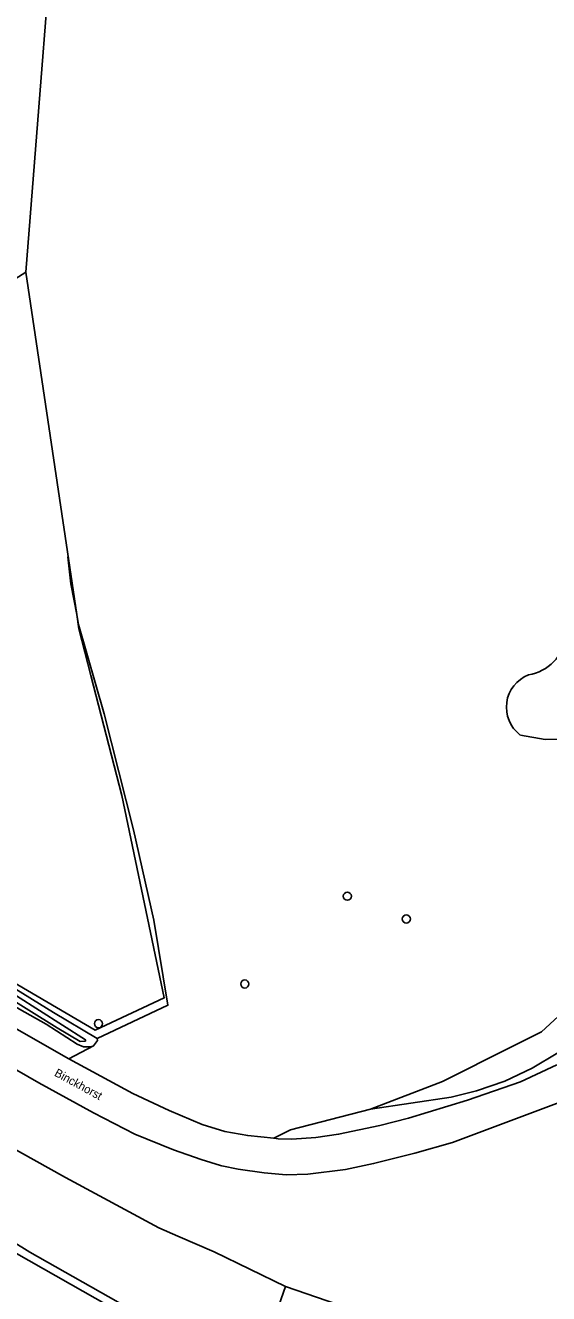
# Model space of a CAD drawing. Extents: x 157648 to 158502, y 379212 to 380938.
# Drawn here: x 158259.7 to 158322.6, y 379675.8 to 379828.1 of the extents above; entities that cross this region are included whole.
import ezdxf

# ---------------------------------------------------------------- set-up
doc = ezdxf.new("R2010")
doc.units = 0
for name, color, linetype in [('IMGEO_Berm_groen', 7, 'Continuous'), ('IMGEO_Boom', 7, 'Continuous'), ('IMGEO_Grasland_agrarisch', 7, 'Continuous'), ('IMGEO_Grasland_overig', 7, 'Continuous'), ('IMGEO_Groenvoorziening', 7, 'Continuous'), ('IMGEO_Hek', 7, 'Continuous'), ('IMGEO_Loofbos', 7, 'Continuous'), ('IMGEO_Muur', 7, 'Continuous'), ('IMGEO_Openbare_ruimte_label', 7, 'Continuous'), ('IMGEO_Rijbaan_lokaal_gesloten', 7, 'Continuous'), ('IMGEO_Waterloop', 7, 'Continuous')]:
    doc.layers.add(name, color=color, linetype=linetype)

msp = doc.modelspace()

# ---------------------------------------------------------------- linework, layer by layer
at = {"layer": 'IMGEO_Berm_groen'}
for points in [[(158274.58, 379671.55), (158258.63, 379680.59), (158256.17, 379682.2), (158250.89, 379685.44), (158245.73, 379688.6), (158241.52, 379691.39), (158236.4, 379695.1), (158233.16, 379697.43), (158229.49, 379700.35), (158225.54, 379703.13), (158221.6, 379706.26), (158218.05, 379709.39), (158213.64, 379713.33), (158210.31, 379715.78), (158211.11, 379707.29), (158219.45, 379700.73), (158227.23, 379694.92), (158233.39, 379690.58), (158240.05, 379686.13), (158244.37, 379683.15), (158246.49, 379681.92), (158259.65, 379674.09)], [(158323.7, 379704.69), (158320.61, 379702.82), (158317.35, 379701.28), (158313.94, 379700.1), (158310.9, 379699.36), (158301.18, 379697.92), (158291.57, 379695.45), (158289.56, 379694.42), (158290.09, 379694.37), (158291.75, 379694.31), (158294.62, 379694.51), (158297.36, 379694.9), (158302.3, 379695.95), (158305.75, 379696.82), (158312.85, 379699), (158319.22, 379701.2), (158323.6, 379703.25)]]:
    msp.add_lwpolyline(points, dxfattribs=at)
at = {"layer": 'IMGEO_Boom'}
for centre in [(158298.41, 379723.49), (158305.49, 379720.76), (158286.08, 379712.95), (158268.49, 379708.19)]:
    msp.add_circle(centre, 0.489, dxfattribs=at)
at = {"layer": 'IMGEO_Grasland_agrarisch'}
msp.add_lwpolyline([(158218.33, 379834.49), (158202.58, 379826.05), (158201.6, 379825.36), (158189.4, 379818.98), (158176.8, 379811.7), (158161.78, 379803.96), (158158.73, 379802.48), (158170.23, 379787.53), (158173.48, 379783.85), (158185.28, 379770.95), (158200.17, 379755.88), (158212.81, 379744.95), (158225.56, 379735.51), (158239.94, 379725.22), (158257.65, 379713.52), (158268.09, 379707.4), (158276.4, 379711.28), (158271.32, 379735.57), (158267.59, 379750), (158266.14, 379755.59), (158265.88, 379757.31), (158259.76, 379798.46), (158264.05, 379852.85)], dxfattribs=at)
at = {"layer": 'IMGEO_Grasland_overig'}
for points in [[(158154.82, 379781.38), (158158.17, 379777.64), (158163.99, 379770.53), (158170.7, 379762.87), (158179.36, 379753.75), (158185.9, 379747.19), (158199.14, 379734.86), (158207.03, 379728.34), (158217.85, 379719.86), (158224.26, 379714.9), (158240.26, 379703.66), (158252.07, 379696.64), (158264.52, 379689.7), (158275.76, 379683.66), (158278.05, 379682.66), (158282.39, 379680.79), (158290.98, 379676.6), (158304.7, 379671.88)], [(158273.92, 379673.01), (158260.25, 379680.74), (158247.26, 379688.77), (158235.34, 379696.83), (158224.04, 379705.62), (158211.7, 379715.41), (158210.31, 379715.78), (158213.64, 379713.33), (158218.05, 379709.39), (158221.6, 379706.26), (158225.54, 379703.13), (158229.49, 379700.35), (158233.16, 379697.43), (158236.4, 379695.1), (158241.52, 379691.39), (158245.73, 379688.6), (158250.89, 379685.44), (158256.17, 379682.2), (158258.63, 379680.59), (158274.58, 379671.55)], [(158324.51, 379698.96), (158311.03, 379693.9), (158306.51, 379692.63), (158301.57, 379691.38), (158298.2, 379690.68), (158293.66, 379690.09), (158291.05, 379690.04), (158288.43, 379690.25), (158285.3, 379690.71), (158283.32, 379691.1), (158283.15, 379691.15), (158280.83, 379691.87), (158277.51, 379693.04), (158272.88, 379694.92), (158267.88, 379697.49), (158261.34, 379701.09), (158253.65, 379705.48)], [(158304.7, 379671.88), (158290.98, 379676.6), (158287.22, 379665.89)]]:
    msp.add_lwpolyline(points, dxfattribs=at)
msp.add_lwpolyline([(158217.85, 379719.86), (158211.7, 379715.41), (158224.04, 379705.62), (158235.34, 379696.83), (158247.26, 379688.77), (158260.25, 379680.74), (158273.92, 379673.01), (158287.22, 379665.89), (158290.98, 379676.6), (158282.39, 379680.79), (158278.05, 379682.66), (158275.76, 379683.66), (158264.52, 379689.7), (158252.07, 379696.64), (158240.26, 379703.66), (158224.26, 379714.9)], close=True, dxfattribs=at)
at = {"layer": 'IMGEO_Groenvoorziening'}
msp.add_lwpolyline([(158266.3, 379706.04), (158263.52, 379707.68), (158244.02, 379719.8), (158235.76, 379725.13), (158223.06, 379734.31), (158214.75, 379740.92), (158205.83, 379748.45), (158197.12, 379756.32), (158185.81, 379767.33), (158177.56, 379775.92), (158172.87, 379781.05), (158172.97, 379781.44), (158173.33, 379781.75), (158173.71, 379781.73), (158174.33, 379781.35), (158178.45, 379776.65), (158191.62, 379762.8), (158214.87, 379741.85), (158223.75, 379735.06), (158230.39, 379730.13), (158240.99, 379723.03), (158255.85, 379713.27), (158266.93, 379706.25), (158266.93, 379706.09)], close=True, dxfattribs=at)
for points in [[(158257.74, 379712.85), (158263.08, 379709.53), (158268.35, 379706.41), (158276.84, 379710.39), (158275.15, 379720.63), (158272.7, 379731.45), (158269.2, 379745.39), (158266.11, 379756.11), (158265.88, 379757.31), (158266.14, 379755.59), (158267.59, 379750), (158271.32, 379735.57), (158276.4, 379711.28), (158268.09, 379707.4), (158257.65, 379713.52)], [(158319.2, 379742.85), (158322.19, 379742.31), (158324.6, 379742.34)], [(158256.12, 379711.51), (158262.19, 379708.12), (158265.92, 379705.72), (158266.69, 379705.42), (158267.61, 379705.41), (158267.89, 379705.51), (158268.36, 379706.18), (158268.35, 379706.41), (158263.08, 379709.53), (158257.74, 379712.85)], [(158258.68, 379707.53), (158264.92, 379703.97), (158267.89, 379705.51), (158267.61, 379705.41), (158266.69, 379705.42), (158265.92, 379705.72), (158262.19, 379708.12), (158256.12, 379711.51)], [(158324.79, 379710.02), (158321.76, 379707.19), (158318.06, 379705.36), (158309.83, 379701.25), (158301.18, 379697.92), (158310.9, 379699.36), (158313.94, 379700.1), (158317.35, 379701.28), (158320.61, 379702.82), (158323.7, 379704.69)]]:
    msp.add_lwpolyline(points, dxfattribs=at)
for centre, radius, start, end in [((158319.22, 379755.58), 5.59, 279.9339, 350.9519), ((158321.69, 379746.19), 4.17, 111.2096, 233.166)]:
    msp.add_arc(centre, radius, start, end, dxfattribs=at)
at = {"layer": 'IMGEO_Hek'}
for points in [[(158244.59, 379848.57), (158265.12, 379859.48), (158264.05, 379852.85), (158259.76, 379798.46)], [(158259.76, 379798.46), (158265.88, 379757.31)], [(158265.88, 379757.31), (158266.14, 379755.59), (158267.59, 379750), (158271.32, 379735.57), (158276.4, 379711.28), (158268.09, 379707.4)]]:
    msp.add_lwpolyline(points, dxfattribs=at)
at = {"layer": 'IMGEO_Loofbos'}
for points in [[(158264.05, 379852.85), (158259.76, 379798.46), (158265.88, 379757.31), (158266.11, 379756.11), (158269.2, 379745.39), (158272.7, 379731.45), (158275.15, 379720.63), (158276.84, 379710.39), (158268.35, 379706.41), (158268.36, 379706.18), (158267.89, 379705.51), (158264.92, 379703.97), (158272.63, 379699.79), (158276.98, 379697.75), (158280.94, 379696.07), (158283.69, 379695.25), (158286.44, 379694.74), (158289.56, 379694.42), (158291.57, 379695.45), (158301.18, 379697.92), (158309.83, 379701.25), (158318.06, 379705.36), (158321.76, 379707.19), (158324.79, 379710.02)], [(158324.6, 379742.34), (158322.19, 379742.31), (158319.2, 379742.85)]]:
    msp.add_lwpolyline(points, dxfattribs=at)
for centre, radius, start, end in [((158319.22, 379755.58), 5.59, 279.9339, 350.9519), ((158321.69, 379746.19), 4.17, 111.2096, 233.166)]:
    msp.add_arc(centre, radius, start, end, dxfattribs=at)
at = {"layer": 'IMGEO_Muur'}
for points in [[(158239.11, 379785.34), (158259.76, 379798.46)], [(158264.82, 379764.24), (158265.18, 379761.01), (158265.88, 379757.31)], [(158268.09, 379707.4), (158257.65, 379713.52), (158239.94, 379725.22), (158225.56, 379735.51), (158212.81, 379744.95), (158200.17, 379755.88), (158198.54, 379757.53)], [(158265.88, 379757.31), (158266.11, 379756.11), (158269.2, 379745.39), (158272.7, 379731.45), (158275.15, 379720.63), (158276.84, 379710.39), (158268.35, 379706.41)]]:
    msp.add_lwpolyline(points, dxfattribs=at)
at = {"layer": 'IMGEO_Rijbaan_lokaal_gesloten'}
for points in [[(158323.6, 379703.25), (158319.22, 379701.2), (158312.85, 379699), (158305.75, 379696.82), (158302.3, 379695.95), (158297.36, 379694.9), (158294.62, 379694.51), (158291.75, 379694.31), (158290.09, 379694.37), (158289.56, 379694.42), (158286.44, 379694.74), (158283.69, 379695.25), (158280.94, 379696.07), (158276.98, 379697.75), (158272.63, 379699.79), (158264.92, 379703.97), (158258.68, 379707.53)], [(158253.65, 379705.48), (158261.34, 379701.09), (158267.88, 379697.49), (158272.88, 379694.92), (158277.51, 379693.04), (158280.83, 379691.87), (158283.15, 379691.15), (158283.32, 379691.1), (158285.3, 379690.71), (158288.43, 379690.25), (158291.05, 379690.04), (158293.66, 379690.09), (158298.2, 379690.68), (158301.57, 379691.38), (158306.51, 379692.63), (158311.03, 379693.9), (158324.51, 379698.96)]]:
    msp.add_lwpolyline(points, dxfattribs=at)
at = {"layer": 'IMGEO_Waterloop'}
msp.add_lwpolyline([(158266.93, 379706.09), (158266.93, 379706.25), (158255.85, 379713.27), (158240.99, 379723.03), (158230.39, 379730.13), (158223.75, 379735.06), (158214.87, 379741.85), (158191.62, 379762.8), (158178.45, 379776.65), (158174.33, 379781.35), (158173.71, 379781.73), (158173.33, 379781.75), (158172.97, 379781.44), (158172.87, 379781.05), (158177.56, 379775.92), (158185.81, 379767.33), (158197.12, 379756.32), (158205.83, 379748.45), (158214.75, 379740.92), (158223.06, 379734.31), (158235.76, 379725.13), (158244.02, 379719.8), (158263.52, 379707.68), (158266.3, 379706.04)], close=True, dxfattribs=at)

# ---------------------------------------------------------------- texts
at = {"layer": 'IMGEO_Openbare_ruimte_label'}
msp.add_text('Binckhorst', height=1, rotation=331.385, dxfattribs=at).set_placement((158263.11, 379701.97))

doc.saveas('drawing.dxf')
